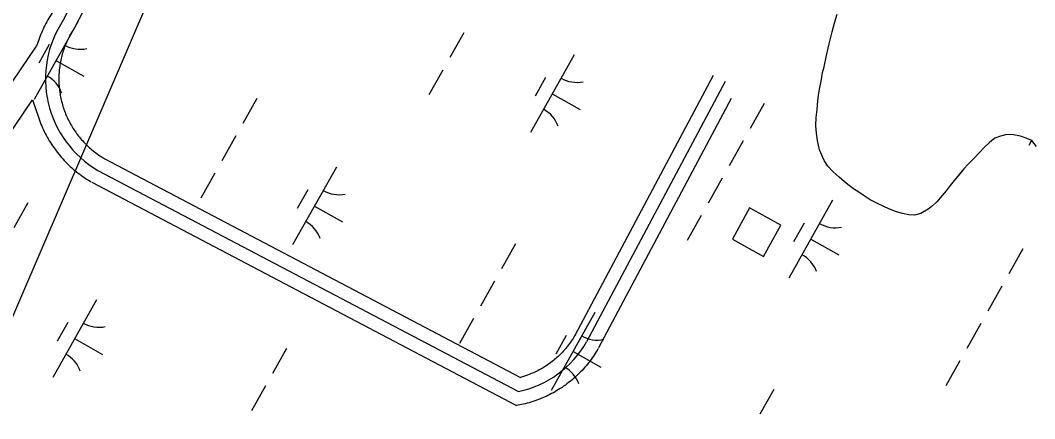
# Model space of a CAD drawing. Extents: x 3913936 to 3933962, y 195330 to 217741.
# Drawn here: x 3926652 to 3927221, y 204895 to 205118 of the extents above; entities that cross this region are included whole.
import ezdxf

# ---------------------------------------------------------------- set-up
doc = ezdxf.new("R2010")
doc.units = 0
for name, color, linetype in [('V-BLDG-OTLN', 7, 'Continuous'), ('V-ROAD-CNTR', 7, 'Continuous'), ('V-TOPO-SHOR', 7, 'Continuous'), ('V-UTIL-LINE', 7, 'Continuous'), ('V-WETL-SWMP', 7, 'Continuous')]:
    doc.layers.add(name, color=color, linetype=linetype)

msp = doc.modelspace()

# ---------------------------------------------------------------- linework, layer by layer
at = {"layer": 'V-BLDG-OTLN'}
msp.add_lwpolyline([(3927060.99, 205012.76), (3927051.28, 204995.28), (3927068.76, 204985.57), (3927078.47, 205003.05)], close=True, dxfattribs=at)
at = {"layer": 'V-ROAD-CNTR'}
for points in [[(3926734.32, 205229.24), (3926676.02, 205117.88)], [(3926740.97, 205225.77), (3926682.67, 205114.4)], [(3926669.76, 205122.01), (3926669.15, 205121.08), (3926668.52, 205120.08), (3926667.93, 205119.11), (3926667.34, 205118.1), (3926666.76, 205117.06), (3926666.22, 205116.06), (3926665.68, 205115.03), (3926665.16, 205113.97), (3926664.67, 205112.92), (3926664.19, 205111.86), (3926663.74, 205110.81), (3926663.29, 205109.74), (3926662.86, 205108.63), (3926662.46, 205107.54), (3926661.02, 205103.42)], [(3926682.28, 205113.74), (3926681.75, 205112.95), (3926681.28, 205112.2), (3926680.81, 205111.41), (3926680.35, 205110.63), (3926679.92, 205109.87), (3926679.48, 205109.05), (3926679.06, 205108.24), (3926678.67, 205107.46), (3926678.29, 205106.64), (3926677.92, 205105.82), (3926677.55, 205104.97), (3926677.21, 205104.14), (3926676.89, 205103.32), (3926676.58, 205102.48), (3926676.28, 205101.61), (3926675.99, 205100.75), (3926675.72, 205099.89), (3926675.47, 205099.04), (3926675.24, 205098.17), (3926675.01, 205097.28), (3926674.8, 205096.4), (3926674.61, 205095.54), (3926674.44, 205094.64), (3926674.27, 205093.76), (3926674.13, 205092.87), (3926674, 205091.97), (3926673.88, 205091.07), (3926673.78, 205090.19), (3926673.7, 205089.3), (3926673.63, 205088.38), (3926673.58, 205087.48), (3926673.54, 205086.59), (3926673.52, 205085.7), (3926673.52, 205084.77), (3926673.53, 205083.88), (3926673.56, 205083), (3926673.6, 205082.07), (3926673.66, 205081.16), (3926673.73, 205080.29), (3926673.82, 205079.38), (3926673.93, 205078.49), (3926674.05, 205077.59), (3926674.18, 205076.69), (3926674.33, 205075.82), (3926674.5, 205074.93), (3926674.69, 205074.04), (3926674.88, 205073.17), (3926675.1, 205072.3), (3926675.33, 205071.41), (3926675.57, 205070.55), (3926675.83, 205069.67), (3926676.1, 205068.84), (3926676.39, 205067.98), (3926676.7, 205067.11), (3926677.01, 205066.28), (3926677.35, 205065.45), (3926677.7, 205064.6), (3926678.06, 205063.78), (3926678.43, 205062.97), (3926678.82, 205062.16), (3926679.24, 205061.33), (3926679.65, 205060.54), (3926680.08, 205059.76), (3926680.53, 205058.98), (3926680.99, 205058.2), (3926681.46, 205057.43), (3926681.95, 205056.67), (3926682.46, 205055.91), (3926682.96, 205055.18), (3926683.49, 205054.45), (3926684.03, 205053.72), (3926684.58, 205053.01), (3926685.14, 205052.31), (3926685.72, 205051.61), (3926686.31, 205050.93), (3926686.92, 205050.25), (3926687.52, 205049.59), (3926688.13, 205048.95), (3926688.77, 205048.31), (3926689.43, 205047.67), (3926690.09, 205047.05), (3926690.75, 205046.44), (3926691.41, 205045.86), (3926692.1, 205045.28), (3926692.82, 205044.69), (3926693.51, 205044.14), (3926694.23, 205043.59), (3926694.97, 205043.05), (3926695.69, 205042.54), (3926696.44, 205042.03), (3926697.2, 205041.53), (3926697.94, 205041.06), (3926698.74, 205040.58), (3926699.28, 205040.26)], [(3926332.3, 204415.92), (3926350.13, 204479.38), (3926372.13, 204541.93), (3926396.76, 204613.24), (3926420.69, 204684.29), (3926474.63, 204815.05), (3926496.91, 204862.01), (3926571.49, 204971.36), (3926661.02, 205103.42)], [(3927040.55, 205087.02), (3926962.95, 204941.33)], [(3927047.17, 205083.5), (3926969.57, 204937.8)], [(3926346.9, 204412.42), (3926364.44, 204474.86), (3926386.3, 204537), (3926410.95, 204608.4), (3926434.75, 204679.03), (3926488.35, 204808.97), (3926509.96, 204854.52), (3926583.9, 204962.93), (3926658.73, 205073.3)], [(3926658.73, 205073.3), (3926662.23, 205063.04), (3926662.61, 205061.96), (3926663.03, 205060.85), (3926663.46, 205059.77), (3926663.9, 205058.71), (3926664.38, 205057.63), (3926664.87, 205056.56), (3926665.37, 205055.53), (3926665.88, 205054.51), (3926666.42, 205053.46), (3926666.99, 205052.43), (3926667.56, 205051.43), (3926668.16, 205050.43), (3926668.77, 205049.43), (3926669.4, 205048.45), (3926670.04, 205047.5), (3926670.7, 205046.53), (3926671.39, 205045.58), (3926672.08, 205044.66), (3926672.79, 205043.73), (3926673.52, 205042.83), (3926674.27, 205041.93), (3926675.03, 205041.05), (3926675.79, 205040.19), (3926676.57, 205039.33), (3926677.4, 205038.47), (3926678.22, 205037.65), (3926679.03, 205036.85), (3926679.88, 205036.05), (3926680.74, 205035.27), (3926681.63, 205034.49), (3926682.52, 205033.74), (3926683.4, 205033.02), (3926684.32, 205032.28), (3926685.25, 205031.58), (3926686.17, 205030.9), (3926687.13, 205030.22), (3926688.1, 205029.56), (3926689.07, 205028.92), (3926690.07, 205028.29), (3926691.03, 205027.71), (3926691.63, 205027.35)], [(3927050.64, 205074.05), (3926976.19, 204934.27)], [(3926698.94, 205040.44), (3926932.47, 204917.69)], [(3926695.45, 205033.81), (3926931.27, 204909.85)], [(3926691.96, 205027.17), (3926930.19, 204901.95)], [(3926963.09, 204941.57), (3926962.83, 204941.13), (3926962.38, 204940.35), (3926961.92, 204939.62), (3926961.45, 204938.88), (3926960.96, 204938.14), (3926960.47, 204937.43), (3926959.95, 204936.72), (3926959.43, 204936.01), (3926958.89, 204935.32), (3926958.34, 204934.62), (3926957.8, 204933.97), (3926957.22, 204933.3), (3926956.62, 204932.63), (3926956.05, 204932), (3926955.44, 204931.37), (3926954.81, 204930.73), (3926954.19, 204930.12), (3926953.57, 204929.53), (3926952.92, 204928.94), (3926952.24, 204928.35), (3926951.58, 204927.78), (3926950.92, 204927.24), (3926950.23, 204926.69), (3926949.52, 204926.15), (3926948.82, 204925.63), (3926948.11, 204925.13), (3926947.38, 204924.63), (3926946.66, 204924.15), (3926945.92, 204923.69), (3926945.15, 204923.22), (3926944.4, 204922.78), (3926943.65, 204922.36), (3926942.88, 204921.94), (3926942.1, 204921.54), (3926941.29, 204921.14), (3926940.51, 204920.77), (3926939.73, 204920.41), (3926938.92, 204920.07), (3926938.1, 204919.73), (3926937.28, 204919.41), (3926936.46, 204919.1), (3926932.47, 204917.69)], [(3926976.05, 204934.03), (3926975.79, 204933.57), (3926975.23, 204932.61), (3926974.62, 204931.63), (3926974.01, 204930.68), (3926973.38, 204929.74), (3926972.73, 204928.78), (3926972.06, 204927.87), (3926971.39, 204926.96), (3926970.7, 204926.06), (3926969.99, 204925.17), (3926969.25, 204924.28), (3926968.51, 204923.42), (3926967.77, 204922.59), (3926966.99, 204921.73), (3926966.2, 204920.91), (3926965.41, 204920.11), (3926964.59, 204919.31), (3926963.75, 204918.52), (3926962.92, 204917.76), (3926962.08, 204917.02), (3926961.21, 204916.27), (3926960.32, 204915.55), (3926959.43, 204914.84), (3926958.53, 204914.16), (3926957.61, 204913.48), (3926956.67, 204912.82), (3926955.75, 204912.18), (3926954.79, 204911.55), (3926953.82, 204910.94), (3926952.87, 204910.36), (3926951.88, 204909.77), (3926950.88, 204909.22), (3926949.87, 204908.67), (3926948.86, 204908.15), (3926947.86, 204907.65), (3926946.83, 204907.16), (3926945.77, 204906.68), (3926944.73, 204906.24), (3926943.7, 204905.81), (3926942.63, 204905.39), (3926941.58, 204905), (3926940.48, 204904.61), (3926939.4, 204904.26), (3926938.34, 204903.93), (3926937.23, 204903.6), (3926936.12, 204903.3), (3926935.05, 204903.02), (3926933.93, 204902.75), (3926930.19, 204901.95)]]:
    msp.add_lwpolyline(points, dxfattribs=at)
for centre, radius, start, end in [((3926725.19, 205084.96), 59.17, 146.196, 239.8346), ((3926919.41, 204966.32), 57.7, 281.8616, 330.3783)]:
    msp.add_arc(centre, radius, start, end, dxfattribs=at)
at = {"layer": 'V-TOPO-SHOR'}
for points in [[(3927192.58, 205046.66), (3927189.85, 205043.75), (3927186.86, 205040.57), (3927183.48, 205037.26), (3927181.14, 205034.61), (3927178.8, 205031.83), (3927175.69, 205028.13), (3927173.48, 205025.35), (3927171.15, 205022.31), (3927168.94, 205019.8), (3927165.96, 205016.23), (3927163.62, 205013.98), (3927161.14, 205011.98), (3927157.09, 205009.71), (3927153.43, 205008.76), (3927150.27, 205008.86), (3927146.73, 205009.62), (3927143.3, 205010.64), (3927139.09, 205012.17), (3927136.19, 205013.46), (3927133.02, 205015.13), (3927128.67, 205017.32), (3927124.71, 205019.91), (3927122.2, 205021.59), (3927119.3, 205023.4), (3927116.78, 205025.35), (3927114.27, 205027.43), (3927111.23, 205029.89), (3927107.92, 205032.88), (3927104.87, 205036.13), (3927102.74, 205039.26), (3927101.4, 205042.27), (3927100.19, 205045.27), (3927099.09, 205050.51), (3927098.4, 205054.71), (3927098.1, 205058.77), (3927098.32, 205063.37), (3927098.8, 205067.97), (3927099.28, 205072.83), (3927099.64, 205075.85), (3927100.14, 205079.27), (3927101.01, 205083.74), (3927101.89, 205088.6), (3927102.77, 205091.89), (3927104.03, 205098.07), (3927105.68, 205104.65), (3927107.19, 205111.36), (3927108.84, 205117.02), (3927110.11, 205121.23)], [(3927221.97, 205047.2), (3927219.18, 205050.46), (3927216.15, 205051.87), (3927212.86, 205052.89), (3927208.92, 205053.77), (3927205.24, 205053.87), (3927201.7, 205053.05), (3927198.57, 205051.84), (3927195.44, 205049.45), (3927192.58, 205046.66)]]:
    msp.add_lwpolyline(points, dxfattribs=at)
at = {"layer": 'V-UTIL-LINE'}
msp.add_lwpolyline([(3922259.35, 198607.65), (3922481.8, 198996.51), (3922891.23, 199568.37), (3923401.91, 200205.88), (3924391.34, 201632.88), (3925141.51, 202100.49), (3925635.89, 202689.84), (3926060.57, 203224.55), (3926266.36, 203722.12), (3926398.76, 204373.14), (3926759.45, 205211.96), (3927229.53, 206070.79), (3927602.51, 206766.2), (3928031.78, 207586.17)], dxfattribs=at)
at = {"layer": 'V-WETL-SWMP'}
for p, q in [((3926684.17, 205117.11), (3926659.67, 205073.52)), ((3926900.61, 205110.91), (3926892.77, 205096.97)), ((3926668.14, 205104.33), (3926662.26, 205093.87)), ((3926671.92, 205095.32), (3926687.61, 205086.5)), ((3926962.54, 205098.56), (3926938.04, 205054.98)), ((3926888.85, 205089.99), (3926881.01, 205076.05)), ((3926946.5, 205085.78), (3926940.62, 205075.32)), ((3926784.59, 205074.09), (3926776.75, 205060.14)), ((3926950.29, 205076.77), (3926965.98, 205067.95)), ((3927069.13, 205071.25), (3927061.29, 205057.3)), ((3926772.83, 205053.16), (3926764.99, 205039.22)), ((3927057.37, 205050.33), (3927049.53, 205036.38)), ((3927219.16, 205050.47), (3927217.64, 205047.76)), ((3926761.07, 205032.24), (3926753.23, 205018.3)), ((3926829.17, 205035.6), (3926804.67, 204992.02)), ((3927045.61, 205029.4), (3927037.77, 205015.46)), ((3926813.13, 205022.82), (3926807.25, 205012.36)), ((3926656.16, 205015.51), (3926648.32, 205001.56)), ((3927107.54, 205017.05), (3927083.03, 204973.47)), ((3926816.92, 205013.81), (3926832.61, 205004.99)), ((3927033.85, 205008.48), (3927026.01, 204994.54)), ((3927091.5, 205004.27), (3927085.62, 204993.81)), ((3926929.59, 204992.58), (3926921.75, 204978.63)), ((3927095.29, 204995.26), (3927110.98, 204986.44)), ((3927214.13, 204989.74), (3927206.29, 204975.79)), ((3926917.83, 204971.66), (3926909.99, 204957.71)), ((3927202.37, 204968.82), (3927194.53, 204954.87)), ((3926694.57, 204961.31), (3926670.07, 204917.73)), ((3926974.17, 204954.09), (3926949.67, 204910.51)), ((3926678.53, 204948.53), (3926672.65, 204938.07)), ((3926906.07, 204950.73), (3926898.23, 204936.79)), ((3927190.61, 204947.89), (3927182.77, 204933.95)), ((3926958.13, 204941.31), (3926952.25, 204930.85)), ((3926682.32, 204939.52), (3926698.01, 204930.7)), ((3926801.16, 204934), (3926793.32, 204920.05)), ((3926961.92, 204932.3), (3926977.61, 204923.48)), ((3927178.85, 204926.97), (3927171.01, 204913.03)), ((3926789.4, 204913.08), (3926781.56, 204899.13)), ((3927074.59, 204911.07), (3927066.75, 204897.12))]:
    msp.add_line(p, q, dxfattribs=at)
msp.add_lwpolyline([(3927221.97, 205047.2), (3927219.18, 205050.46), (3927216.15, 205051.87), (3927212.86, 205052.89), (3927208.92, 205053.77), (3927205.24, 205053.87), (3927201.7, 205053.05), (3927198.56, 205051.84), (3927195.44, 205049.45), (3927192.58, 205046.66), (3927189.85, 205043.75), (3927186.86, 205040.57), (3927183.48, 205037.26), (3927181.14, 205034.61), (3927175.69, 205028.13), (3927173.48, 205025.35), (3927171.15, 205022.31), (3927168.94, 205019.8), (3927165.96, 205016.23), (3927163.61, 205013.98), (3927161.14, 205011.98), (3927157.09, 205009.71), (3927153.43, 205008.76), (3927150.27, 205008.86), (3927146.72, 205009.62), (3927143.3, 205010.64), (3927139.09, 205012.17), (3927136.19, 205013.46), (3927133.02, 205015.13), (3927128.67, 205017.32), (3927124.71, 205019.91), (3927122.2, 205021.59), (3927119.3, 205023.4), (3927116.78, 205025.35), (3927114.27, 205027.43), (3927111.23, 205029.89), (3927107.92, 205032.88), (3927104.87, 205036.13), (3927102.74, 205039.26), (3927101.4, 205042.27), (3927100.19, 205045.27), (3927099.09, 205050.51), (3927098.4, 205054.71), (3927098.1, 205058.77), (3927098.32, 205063.37), (3927098.8, 205067.97), (3927099.28, 205072.83), (3927099.64, 205075.85), (3927100.14, 205079.27), (3927101.01, 205083.74), (3927101.89, 205088.6), (3927102.77, 205091.89), (3927104.03, 205098.07), (3927105.67, 205104.65), (3927107.19, 205111.36), (3927108.84, 205117.02), (3927110.11, 205121.23)], dxfattribs=at)
for centre, start, end in [((3926685.66, 205119.28), 239.8861, 281.4297), ((3926658.59, 205071.12), 19.8861, 61.4297), ((3926964.03, 205100.73), 239.8861, 281.4297), ((3926936.96, 205052.57), 19.8861, 61.4297), ((3926830.66, 205037.77), 239.8861, 281.4297), ((3926803.59, 204989.61), 19.8861, 61.4297), ((3927109.03, 205019.22), 239.8861, 281.4297), ((3927081.96, 204971.06), 19.8861, 61.4297), ((3926696.06, 204963.48), 239.8861, 281.4297), ((3926975.66, 204956.26), 239.8861, 281.4297), ((3926668.99, 204915.32), 19.8861, 61.4297), ((3926948.59, 204908.11), 19.8861, 61.4297)]:
    msp.add_arc(centre, 17.62, start, end, dxfattribs=at)

doc.saveas('drawing.dxf')
